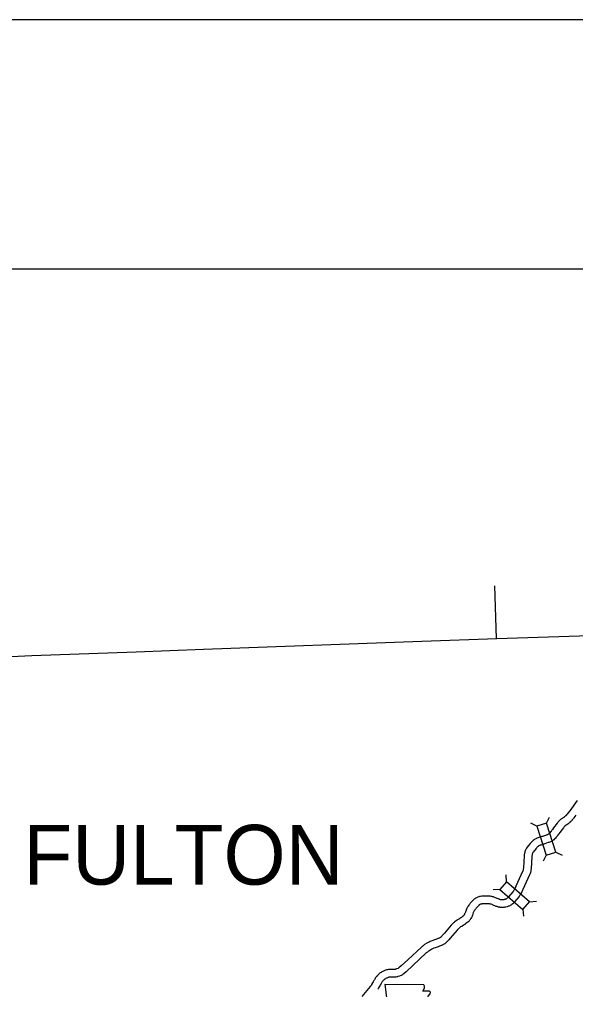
# Model space of a CAD drawing. Extents: x -939622 to -934222, y 1383701 to 1385301.
# Drawn here: x -936385.6 to -936320.5, y 1385187.4 to 1385301 of the extents above; entities that cross this region are included whole.
import ezdxf

# ---------------------------------------------------------------- set-up
doc = ezdxf.new("R2010")
doc.units = 0
for name, color, linetype in [('Default', 7, 'Continuous'), ('Level 1', 7, 'Continuous'), ('Level 10', 7, 'Continuous'), ('Level 2', 7, 'Continuous'), ('Level 20', 7, 'Continuous'), ('Level 21', 7, 'Continuous'), ('R_Border', 7, 'Continuous'), ('R_No Plot', 7, 'Continuous')]:
    doc.layers.add(name, color=color, linetype=linetype)

msp = doc.modelspace()

# ---------------------------------------------------------------- linework, layer by layer
at = {"layer": 'Level 1'}
for points in [[(-936364.03, 1385227.22), (-936338.49, 1385228.15), (-936329.7, 1385228.46), (-936313.99, 1385228.99), (-936308.94, 1385229.1)], [(-936388.16, 1385226.28), (-936384.12, 1385226.46), (-936371.9, 1385226.9), (-936364.03, 1385227.22)]]:
    msp.add_lwpolyline(points, dxfattribs=at)
at = {"layer": 'Level 10'}
for points in [[(-936320.28, 1385209.5), (-936321.16, 1385208.31), (-936321.39, 1385208.02), (-936321.48, 1385207.9), (-936321.51, 1385207.85), (-936321.53, 1385207.84), (-936321.56, 1385207.8), (-936321.59, 1385207.76), (-936321.61, 1385207.74), (-936321.66, 1385207.7), (-936321.68, 1385207.68), (-936321.7, 1385207.66), (-936321.71, 1385207.65), (-936321.73, 1385207.63), (-936321.8, 1385207.58), (-936321.83, 1385207.55), (-936321.88, 1385207.52), (-936321.91, 1385207.48), (-936321.93, 1385207.47), (-936322.01, 1385207.43), (-936322.04, 1385207.4), (-936322.07, 1385207.38), (-936322.13, 1385207.34), (-936322.18, 1385207.3), (-936322.24, 1385207.26), (-936322.27, 1385207.23), (-936322.31, 1385207.21), (-936322.41, 1385207.12), (-936322.47, 1385207.05), (-936322.52, 1385206.99), (-936322.56, 1385206.93), (-936322.59, 1385206.89), (-936322.62, 1385206.84), (-936323.05, 1385206.3), (-936323.18, 1385206.12), (-936323.2, 1385206.09), (-936323.25, 1385206.03), (-936323.3, 1385205.96), (-936323.35, 1385205.89), (-936323.42, 1385205.82), (-936323.51, 1385205.71), (-936323.56, 1385205.66), (-936323.61, 1385205.6), (-936323.63, 1385205.58), (-936323.65, 1385205.56), (-936323.67, 1385205.55), (-936323.73, 1385205.52), (-936323.79, 1385205.49), (-936323.85, 1385205.46), (-936323.93, 1385205.45), (-936324.01, 1385205.42), (-936324.37, 1385205.3), (-936324.44, 1385205.28), (-936324.52, 1385205.26), (-936324.67, 1385205.21), (-936324.77, 1385205.17), (-936324.87, 1385205.13), (-936324.96, 1385205.1), (-936325.04, 1385205.06), (-936325.09, 1385205.04), (-936325.15, 1385205.01), (-936325.25, 1385204.96), (-936325.34, 1385204.91), (-936325.43, 1385204.83), (-936325.49, 1385204.77), (-936325.57, 1385204.7), (-936325.65, 1385204.62), (-936325.72, 1385204.55), (-936325.79, 1385204.47), (-936326.14, 1385204.04), (-936326.24, 1385203.91), (-936326.31, 1385203.78), (-936326.32, 1385203.75), (-936326.35, 1385203.71), (-936326.39, 1385203.61), (-936326.41, 1385203.55), (-936326.44, 1385203.44), (-936326.44, 1385203.36), (-936326.45, 1385203.33), (-936326.49, 1385203.16), (-936326.49, 1385203.08), (-936326.51, 1385203.01), (-936326.58, 1385201.63), (-936326.6, 1385201.47), (-936326.61, 1385201.43), (-936326.61, 1385201.38), (-936326.61, 1385201.37)], [(-936320.45, 1385207.77), (-936320.68, 1385207.47), (-936320.74, 1385207.38), (-936320.8, 1385207.3), (-936320.87, 1385207.22), (-936320.89, 1385207.19), (-936320.92, 1385207.16), (-936320.97, 1385207.11), (-936321.04, 1385207.04), (-936321.06, 1385207.02), (-936321.1, 1385206.99), (-936321.15, 1385206.95), (-936321.17, 1385206.93), (-936321.2, 1385206.9), (-936321.26, 1385206.85), (-936321.32, 1385206.81), (-936321.38, 1385206.75), (-936321.4, 1385206.74), (-936321.57, 1385206.63), (-936321.62, 1385206.6), (-936321.66, 1385206.57), (-936321.68, 1385206.56), (-936321.72, 1385206.52), (-936321.76, 1385206.49), (-936321.77, 1385206.49), (-936321.77, 1385206.48), (-936321.79, 1385206.45), (-936321.82, 1385206.42), (-936321.85, 1385206.37), (-936321.9, 1385206.3), (-936322.33, 1385205.76), (-936322.43, 1385205.61), (-936322.48, 1385205.54), (-936322.54, 1385205.48), (-936322.57, 1385205.42), (-936322.67, 1385205.3), (-936322.75, 1385205.22), (-936322.84, 1385205.11), (-936322.89, 1385205.05), (-936322.93, 1385205.01), (-936323.04, 1385204.88), (-936323.12, 1385204.84), (-936323.19, 1385204.79), (-936323.25, 1385204.76), (-936323.31, 1385204.72), (-936323.4, 1385204.68), (-936323.49, 1385204.64), (-936323.62, 1385204.59), (-936323.68, 1385204.58), (-936324.09, 1385204.44), (-936324.18, 1385204.41), (-936324.27, 1385204.39), (-936324.36, 1385204.36), (-936324.45, 1385204.33), (-936324.56, 1385204.29), (-936324.64, 1385204.26), (-936324.66, 1385204.25), (-936324.7, 1385204.23), (-936324.78, 1385204.19), (-936324.81, 1385204.18), (-936324.82, 1385204.17), (-936324.83, 1385204.16), (-936324.86, 1385204.13), (-936324.94, 1385204.06), (-936325, 1385204), (-936325.06, 1385203.93), (-936325.11, 1385203.87), (-936325.44, 1385203.47), (-936325.49, 1385203.41), (-936325.49, 1385203.4), (-936325.52, 1385203.35), (-936325.54, 1385203.3), (-936325.54, 1385203.29), (-936325.55, 1385203.23), (-936325.57, 1385203.12), (-936325.59, 1385203.04), (-936325.59, 1385202.99), (-936325.61, 1385202.9), (-936325.69, 1385201.56), (-936325.71, 1385201.35), (-936325.72, 1385201.3), (-936325.72, 1385201.27), (-936325.73, 1385201.19), (-936325.75, 1385201.12)], [(-936326.61, 1385201.38), (-936326.62, 1385201.35), (-936326.62, 1385201.35), (-936326.63, 1385201.33), (-936326.65, 1385201.26), (-936326.66, 1385201.23), (-936326.68, 1385201.18), (-936327.46, 1385199.46), (-936327.56, 1385199.25), (-936327.58, 1385199.18), (-936327.62, 1385199.1), (-936327.63, 1385199.09), (-936327.65, 1385199.06), (-936327.71, 1385198.98), (-936327.73, 1385198.93), (-936327.75, 1385198.9), (-936327.8, 1385198.83), (-936327.82, 1385198.81), (-936328.33, 1385198.22), (-936328.43, 1385198.09), (-936328.44, 1385198.08), (-936328.48, 1385198.05), (-936328.51, 1385198.03), (-936328.52, 1385198.03), (-936328.57, 1385198), (-936328.63, 1385197.97), (-936328.67, 1385197.96), (-936328.74, 1385197.93), (-936328.81, 1385197.9), (-936328.84, 1385197.9), (-936328.87, 1385197.89), (-936328.94, 1385197.88), (-936329.08, 1385197.88), (-936329.12, 1385197.87), (-936329.14, 1385197.88), (-936329.2, 1385197.89), (-936329.27, 1385197.89), (-936329.27, 1385197.89), (-936329.34, 1385197.92), (-936329.39, 1385197.93), (-936329.41, 1385197.94), (-936329.41, 1385197.94), (-936329.51, 1385197.99), (-936329.55, 1385197.99), (-936329.84, 1385198.12), (-936329.95, 1385198.16), (-936330.04, 1385198.2), (-936330.1, 1385198.22), (-936330.21, 1385198.24), (-936330.29, 1385198.26), (-936330.33, 1385198.27), (-936330.36, 1385198.28), (-936330.49, 1385198.3), (-936330.56, 1385198.3), (-936330.63, 1385198.3), (-936330.71, 1385198.31), (-936330.82, 1385198.31), (-936330.99, 1385198.32), (-936331.21, 1385198.31), (-936331.46, 1385198.3), (-936331.61, 1385198.27), (-936331.72, 1385198.25), (-936331.81, 1385198.22), (-936331.92, 1385198.19), (-936332.07, 1385198.12), (-936332.2, 1385198.06), (-936332.29, 1385197.99), (-936332.35, 1385197.94), (-936332.4, 1385197.9), (-936332.47, 1385197.84), (-936332.56, 1385197.76), (-936332.59, 1385197.71), (-936332.67, 1385197.64), (-936332.81, 1385197.47), (-936332.87, 1385197.39), (-936332.91, 1385197.34), (-936332.99, 1385197.24), (-936333.04, 1385197.15), (-936333.05, 1385197.14), (-936333.09, 1385197.09), (-936333.14, 1385197.01), (-936333.17, 1385196.95), (-936333.2, 1385196.9), (-936333.25, 1385196.78), (-936333.3, 1385196.66), (-936333.33, 1385196.56), (-936333.35, 1385196.47), (-936333.36, 1385196.43), (-936333.4, 1385196.36), (-936333.44, 1385196.27), (-936333.47, 1385196.22), (-936333.5, 1385196.16), (-936333.55, 1385196.09), (-936333.57, 1385196.04), (-936333.59, 1385196.01)], [(-936325.75, 1385201.12), (-936325.76, 1385201.09), (-936325.77, 1385201.07), (-936325.84, 1385200.84), (-936325.87, 1385200.79), (-936326.64, 1385199.07), (-936326.73, 1385198.89), (-936326.76, 1385198.83), (-936326.78, 1385198.78), (-936326.8, 1385198.73), (-936326.87, 1385198.6), (-936326.91, 1385198.54), (-936326.94, 1385198.5), (-936326.97, 1385198.46), (-936327.01, 1385198.4), (-936327.05, 1385198.33), (-936327.1, 1385198.26), (-936327.63, 1385197.65), (-936327.72, 1385197.53), (-936327.83, 1385197.4), (-936327.94, 1385197.33), (-936327.99, 1385197.3), (-936328.06, 1385197.25), (-936328.14, 1385197.21), (-936328.19, 1385197.19), (-936328.26, 1385197.15), (-936328.34, 1385197.12), (-936328.42, 1385197.09), (-936328.5, 1385197.06), (-936328.64, 1385197.01), (-936328.75, 1385197), (-936328.85, 1385196.98), (-936329.04, 1385196.98), (-936329.17, 1385196.97), (-936329.3, 1385196.99), (-936329.33, 1385197), (-936329.4, 1385197), (-936329.51, 1385197.02), (-936329.57, 1385197.05), (-936329.61, 1385197.05), (-936329.67, 1385197.08), (-936329.75, 1385197.1), (-936329.77, 1385197.11), (-936330.19, 1385197.29), (-936330.26, 1385197.32), (-936330.35, 1385197.35), (-936330.38, 1385197.36), (-936330.42, 1385197.37), (-936330.43, 1385197.37), (-936330.49, 1385197.38), (-936330.55, 1385197.4), (-936330.59, 1385197.4), (-936330.59, 1385197.4), (-936330.67, 1385197.4), (-936330.75, 1385197.41), (-936330.86, 1385197.41), (-936331.01, 1385197.42), (-936331.17, 1385197.42), (-936331.35, 1385197.4), (-936331.45, 1385197.39), (-936331.49, 1385197.38), (-936331.56, 1385197.36), (-936331.6, 1385197.35), (-936331.68, 1385197.31), (-936331.72, 1385197.29), (-936331.75, 1385197.27), (-936331.8, 1385197.23), (-936331.82, 1385197.21), (-936331.86, 1385197.18), (-936331.89, 1385197.15), (-936331.92, 1385197.11), (-936332, 1385197.03), (-936332.11, 1385196.9), (-936332.16, 1385196.83), (-936332.21, 1385196.78), (-936332.24, 1385196.73), (-936332.27, 1385196.7), (-936332.31, 1385196.62), (-936332.35, 1385196.58), (-936332.37, 1385196.54), (-936332.4, 1385196.5), (-936332.42, 1385196.43), (-936332.45, 1385196.38), (-936332.46, 1385196.32), (-936332.49, 1385196.22), (-936332.53, 1385196.09), (-936332.59, 1385195.98), (-936332.62, 1385195.89), (-936332.68, 1385195.79), (-936332.73, 1385195.7), (-936332.77, 1385195.63), (-936332.8, 1385195.58), (-936332.83, 1385195.54)], [(-936333.56, 1385196.05), (-936333.58, 1385196.03), (-936333.6, 1385196.01), (-936333.6, 1385196), (-936333.63, 1385195.98), (-936333.66, 1385195.96), (-936333.73, 1385195.91), (-936333.85, 1385195.81), (-936333.92, 1385195.77), (-936334.01, 1385195.7), (-936334.03, 1385195.69), (-936334.08, 1385195.66), (-936334.16, 1385195.61), (-936334.3, 1385195.53), (-936334.35, 1385195.49), (-936334.45, 1385195.43), (-936334.58, 1385195.33), (-936334.64, 1385195.28), (-936334.7, 1385195.23), (-936334.75, 1385195.19), (-936334.82, 1385195.13), (-936334.9, 1385195.06), (-936334.96, 1385195), (-936335.03, 1385194.91), (-936335.84, 1385193.96), (-936335.98, 1385193.8), (-936336.08, 1385193.7), (-936336.14, 1385193.63), (-936336.19, 1385193.58), (-936336.23, 1385193.53), (-936336.26, 1385193.51), (-936336.3, 1385193.48), (-936336.34, 1385193.46), (-936336.38, 1385193.42), (-936336.44, 1385193.4), (-936336.52, 1385193.36), (-936336.59, 1385193.33), (-936336.64, 1385193.3), (-936336.74, 1385193.26), (-936336.86, 1385193.21), (-936337.2, 1385193.11), (-936337.38, 1385193.04), (-936337.5, 1385192.99), (-936337.63, 1385192.93), (-936337.74, 1385192.87), (-936337.87, 1385192.8), (-936338.15, 1385192.63), (-936338.24, 1385192.56), (-936338.33, 1385192.5), (-936338.4, 1385192.44), (-936338.44, 1385192.4), (-936338.53, 1385192.34), (-936340.13, 1385190.83), (-936340.89, 1385190.14), (-936341.18, 1385189.9), (-936341.2, 1385189.87), (-936341.24, 1385189.85), (-936341.24, 1385189.85), (-936341.38, 1385189.78), (-936341.42, 1385189.78), (-936341.51, 1385189.75), (-936341.57, 1385189.74), (-936341.58, 1385189.73), (-936341.68, 1385189.72), (-936341.72, 1385189.71), (-936341.8, 1385189.7), (-936342.16, 1385189.7), (-936342.3, 1385189.7), (-936342.39, 1385189.7), (-936342.5, 1385189.68), (-936342.59, 1385189.66), (-936342.71, 1385189.63), (-936342.81, 1385189.59), (-936342.94, 1385189.54), (-936343.03, 1385189.49), (-936343.16, 1385189.43), (-936343.22, 1385189.38), (-936343.34, 1385189.31), (-936343.39, 1385189.27), (-936343.45, 1385189.23), (-936343.52, 1385189.16), (-936343.59, 1385189.1), (-936343.64, 1385189.05), (-936343.72, 1385188.95), (-936343.75, 1385188.91), (-936343.8, 1385188.87), (-936343.87, 1385188.79), (-936343.94, 1385188.69), (-936343.99, 1385188.6), (-936344.03, 1385188.52), (-936344.08, 1385188.43), (-936344.13, 1385188.35), (-936344.17, 1385188.27), (-936344.25, 1385188.15), (-936344.35, 1385187.96), (-936344.38, 1385187.88), (-936344.41, 1385187.84)], [(-936332.85, 1385195.5), (-936332.89, 1385195.46), (-936332.94, 1385195.39), (-936333.01, 1385195.33), (-936333.08, 1385195.27), (-936333.12, 1385195.24), (-936333.18, 1385195.2), (-936333.36, 1385195.05), (-936333.43, 1385195.01), (-936333.46, 1385194.99), (-936333.52, 1385194.94), (-936333.63, 1385194.88), (-936333.7, 1385194.84), (-936333.81, 1385194.77), (-936333.86, 1385194.74), (-936333.93, 1385194.7), (-936334.01, 1385194.63), (-936334.05, 1385194.6), (-936334.11, 1385194.55), (-936334.19, 1385194.48), (-936334.25, 1385194.44), (-936334.26, 1385194.43), (-936334.28, 1385194.4), (-936334.35, 1385194.32), (-936335.16, 1385193.38), (-936335.32, 1385193.19), (-936335.43, 1385193.08), (-936335.47, 1385193.03), (-936335.53, 1385192.97), (-936335.61, 1385192.88), (-936335.68, 1385192.82), (-936335.78, 1385192.74), (-936335.86, 1385192.69), (-936335.96, 1385192.63), (-936336.07, 1385192.58), (-936336.13, 1385192.55), (-936336.18, 1385192.52), (-936336.27, 1385192.48), (-936336.4, 1385192.43), (-936336.56, 1385192.37), (-936336.9, 1385192.26), (-936337.05, 1385192.2), (-936337.16, 1385192.16), (-936337.23, 1385192.12), (-936337.3, 1385192.09), (-936337.42, 1385192.02), (-936337.64, 1385191.88), (-936337.72, 1385191.83), (-936337.77, 1385191.79), (-936337.81, 1385191.76), (-936337.89, 1385191.69), (-936337.95, 1385191.65), (-936339.52, 1385190.17), (-936340.3, 1385189.46), (-936340.54, 1385189.26), (-936340.59, 1385189.21), (-936340.69, 1385189.13), (-936340.75, 1385189.09), (-936340.81, 1385189.05), (-936340.9, 1385189), (-936341, 1385188.97), (-936341.1, 1385188.92), (-936341.23, 1385188.89), (-936341.28, 1385188.88), (-936341.33, 1385188.87), (-936341.4, 1385188.85), (-936341.52, 1385188.83), (-936341.59, 1385188.82), (-936341.76, 1385188.8), (-936342.15, 1385188.8), (-936342.28, 1385188.8), (-936342.32, 1385188.8), (-936342.33, 1385188.8), (-936342.38, 1385188.78), (-936342.43, 1385188.77), (-936342.49, 1385188.75), (-936342.56, 1385188.72), (-936342.61, 1385188.69), (-936342.7, 1385188.65), (-936342.72, 1385188.64), (-936342.82, 1385188.57), (-936342.88, 1385188.53), (-936342.88, 1385188.53), (-936342.88, 1385188.52), (-936342.96, 1385188.45), (-936343, 1385188.41), (-936343.02, 1385188.39), (-936343.07, 1385188.32), (-936343.15, 1385188.25), (-936343.15, 1385188.24), (-936343.17, 1385188.22), (-936343.2, 1385188.15), (-936343.24, 1385188.09), (-936343.29, 1385187.99), (-936343.35, 1385187.89), (-936343.4, 1385187.81), (-936343.47, 1385187.7), (-936343.54, 1385187.57), (-936343.58, 1385187.47), (-936343.62, 1385187.4)], [(-936344.37, 1385187.9), (-936344.42, 1385187.83), (-936344.48, 1385187.76), (-936344.51, 1385187.72), (-936345.51, 1385186.57)]]:
    msp.add_lwpolyline(points, dxfattribs=at)
at = {"layer": 'Level 2'}
msp.add_lwpolyline([(-936329.73, 1385228.48), (-936329.93, 1385234.65)], dxfattribs=at)
at = {"layer": 'Level 20'}
for p, q in [((-936323.89, 1385206.86), (-936323.53, 1385207.56)), ((-936325.02, 1385206.49), (-936325.73, 1385206.85)), ((-936323.91, 1385203.1), (-936324.27, 1385202.39)), ((-936322.78, 1385203.47), (-936322.07, 1385203.11)), ((-936328.55, 1385200), (-936328.6, 1385200.79)), ((-936329.33, 1385199.1), (-936330.12, 1385199.05)), ((-936325.86, 1385197.65), (-936325.07, 1385197.71)), ((-936326.64, 1385196.76), (-936326.59, 1385195.97))]:
    msp.add_line(p, q, dxfattribs=at)
for points in [[(-936325.02, 1385206.49), (-936323.91, 1385203.1), (-936322.78, 1385203.47), (-936323.89, 1385206.86)], [(-936325.86, 1385197.65), (-936328.55, 1385200), (-936329.33, 1385199.1), (-936326.64, 1385196.76)]]:
    msp.add_lwpolyline(points, close=True, dxfattribs=at)
at = {"layer": 'Level 21'}
msp.add_lwpolyline([(-936342.82, 1385187.95), (-936342.59, 1385186.42), (-936342.69, 1385184.11), (-936342.49, 1385183.99), (-936342.11, 1385183.99), (-936342.11, 1385183.18), (-936338.91, 1385183.18), (-936338.76, 1385183.51), (-936338.81, 1385184.04), (-936338.73, 1385184.65), (-936338.45, 1385185.13), (-936338.27, 1385185.48), (-936338.02, 1385185.87), (-936337.87, 1385186.27), (-936337.74, 1385186.6), (-936337.51, 1385186.88), (-936337.46, 1385187.06), (-936337.56, 1385187.19), (-936338.35, 1385187.19), (-936338.17, 1385187.54), (-936338.15, 1385187.77), (-936338.25, 1385187.94)], close=True, dxfattribs=at)
at = {"layer": 'R_Border'}
msp.add_line((-936684.48, 1385271.74), (-934313.13, 1385271.74), dxfattribs=at)
at = {"layer": 'R_No Plot'}
msp.add_line((-936777.48, 1385300.95), (-934277.48, 1385300.95), dxfattribs=at)
msp.add_lwpolyline([(-936777.53, 1385300.95), (-934277.48, 1385300.95), (-934277.48, 1383700.92), (-936777.53, 1383700.92)], close=True, dxfattribs=at)

# ---------------------------------------------------------------- texts
at = {"layer": 'Default'}
msp.add_text('FULTON', height=7, dxfattribs=at).set_placement((-936385.09, 1385199.65))

doc.saveas('drawing.dxf')
